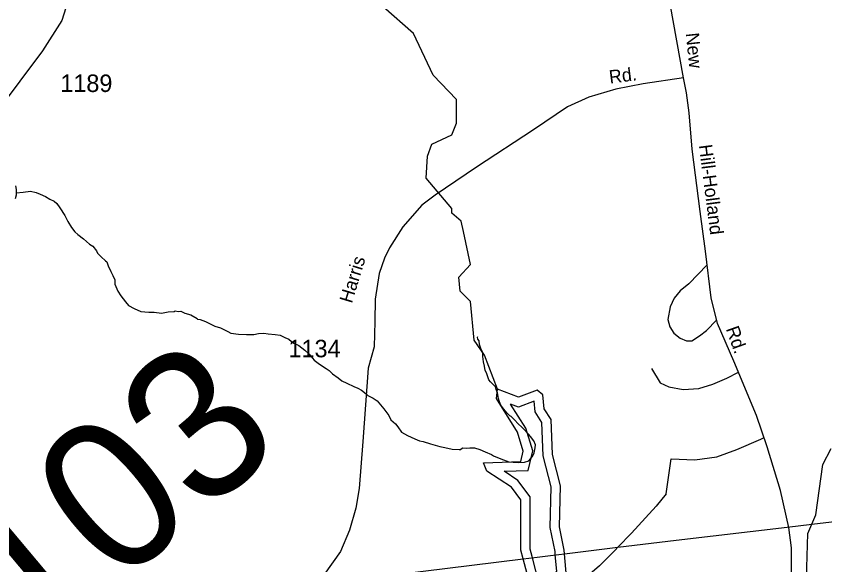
# Model space of a CAD drawing. Extents: x 2001466 to 2224147, y 644118 to 847247.
# Drawn here: x 2017291 to 2023068, y 689805 to 693723 of the extents above; entities that cross this region are included whole.
import ezdxf

# ---------------------------------------------------------------- set-up
doc = ezdxf.new("R2010")
doc.units = 0
for name, color, linetype in [('Exist Hydrographic Buffer Line', 7, 'Continuous'), ('Exist Hydrographic Creek Single Shore', 7, 'Continuous'), ('Exist Hydrographic Lake Shore', 7, 'Continuous'), ('Exist Hydrographic Misc Water Feature', 7, 'Continuous'), ('Exist Road Non-System Type 51', 7, 'Continuous'), ('Exist Road Secondary Structure Standard Bridge Number Label', 7, 'Continuous'), ('Exist Road Secondary Type 41 Attributed', 7, 'Continuous'), ('Exist Road Secondary Type 51 Attributed', 7, 'Continuous'), ('Exist Road Secondary Type 51 Label', 7, 'Continuous'), ('Exist Road Secondary Type 51 Number Label', 7, 'Continuous'), ('Exist Utilities Electrical Transmission Line', 7, 'Continuous')]:
    doc.layers.add(name, color=color, linetype=linetype)

msp = doc.modelspace()

# ---------------------------------------------------------------- linework, layer by layer
at = {"layer": 'Exist Hydrographic Buffer Line'}
for points in [[(2020976, 689864.9), (2020962, 689917.5), (2020962, 690291.6), (2020875, 690408.3), (2020776.6, 690473.1), (2020949.1, 690478), (2020981.2, 690620), (2020931.5, 690780.3), (2020822.8, 690953.6)], [(2021105.5, 690071.6), (2021113.5, 690361.7), (2021056, 690583.9), (2021047.3, 690822.6), (2020999.4, 690897.5), (2020992.4, 690974.2), (2020878.8, 690931.7), (2020822.8, 690953.6)], [(2021142.1, 689878.5), (2021140.3, 689900), (2021105.5, 690071.6)], [(2021065.3, 689650), (2021036, 689655.8), (2021030.6, 689660.8), (2020976, 689864.9)], [(2021065.3, 689650), (2021125.8, 689743.9), (2021152.3, 689757.3), (2021142.1, 689878.5)]]:
    msp.add_lwpolyline(points, dxfattribs=at)
at = {"layer": 'Exist Hydrographic Creek Single Shore'}
for points in [[(2020729.2, 691060.7), (2020637.4, 691302.1), (2020562.3, 691408.6), (2020537.3, 691684.8), (2020462.2, 691758.5), (2020454.2, 691860.4), (2020537.3, 691950.6), (2020487.3, 692184.5), (2020470.2, 692260.3), (2020403.4, 692317.5), (2020403.4, 692350.3), (2020220.3, 692567.3), (2020228.3, 692724.6), (2020261.3, 692809.2), (2020403.4, 692875.2), (2020436.4, 692959.9), (2020436.4, 693127.2), (2020269.3, 693301.2), (2020128.4, 693599.4), (2019911.5, 693790.9)], [(2022976, 690096.3), (2023004.3, 690161.4), (2023054.3, 690521.3), (2023112.3, 690634.9)], [(2022621.2, 689578.6), (2022739.1, 689599.3), (2022766.2, 689594.9), (2022824.1, 689578.9), (2022860.1, 689573.6), (2022890.1, 689578.7), (2022925.3, 689585.3), (2022939.9, 689612.5), (2022938.3, 689785.4), (2022946.2, 690028), (2022976, 690096.3)]]:
    msp.add_lwpolyline(points, dxfattribs=at)
at = {"layer": 'Exist Hydrographic Lake Shore'}
for points in [[(2020912.7, 689847.9), (2020896.3, 689908.9), (2020896.3, 690269.9), (2020829.3, 690359.8), (2020654.4, 690475), (2020629.4, 690534.5), (2020896.3, 690542.2), (2020913.4, 690617.3), (2020871.3, 690752.7), (2020721.2, 690992), (2020729.2, 691060.7)], [(2021171.3, 690077.3), (2021179.3, 690369.1), (2021121.3, 690593.4), (2021112.3, 690842.9), (2021063.3, 690919.5), (2021054.2, 691018.1), (2021012.2, 691051.7), (2020879.3, 691001.9), (2020729.2, 691060.7)], [(2021207.5, 689884), (2021205.4, 689909.3), (2021171.3, 690077.3)], [(2021096.3, 689576.8), (2021171.3, 689693.4), (2021221.4, 689718.6), (2021207.5, 689884)], [(2021096.3, 689576.8), (2021005.2, 689595.1), (2020972.2, 689625.3), (2020912.7, 689847.9)]]:
    msp.add_lwpolyline(points, dxfattribs=at)
at = {"layer": 'Exist Hydrographic Misc Water Feature'}
for points in [[(2017285.6, 692511.8), (2017291.5, 692485.7), (2017291.5, 692465.8), (2017291.5, 692461.8)], [(2017291.5, 692461.8), (2017291.7, 692443.8), (2017283.7, 692417.8)], [(2017291.5, 692461.8), (2017339.7, 692465.8), (2017393.6, 692473.9), (2017433.6, 692463.9), (2017461.5, 692451.9), (2017499.7, 692435.9), (2017531.6, 692415.9), (2017561.6, 692401.9), (2017581.7, 692385.9), (2017603.8, 692354), (2017637.7, 692300), (2017659.8, 692258), (2017685.6, 692214.1), (2017709.8, 692184.1), (2017731.8, 692164.1), (2017771.8, 692134.1), (2017815.8, 692096.1), (2017837.8, 692080.2), (2017863.8, 692048.2), (2017871.8, 692030.2), (2017897.9, 692004.2), (2017929.9, 691976.2), (2017937.9, 691968.2), (2017947.9, 691940.3), (2017967.8, 691900.3), (2017981.9, 691870.3), (2017995.9, 691840.3), (2017995.9, 691810.3), (2018016, 691760.3), (2018037.9, 691726.3), (2018072.2, 691684.4), (2018094.1, 691656.4), (2018134.1, 691636.4), (2018182.1, 691614.4), (2018238, 691608.5), (2018276.2, 691610.5), (2018330.1, 691602.6), (2018376, 691612.6), (2018419.9, 691614.6), (2018427.9, 691618.6), (2018448, 691614.6), (2018467.9, 691616.6), (2018496, 691602.6), (2018538, 691590.6), (2018584.2, 691564.7), (2018586, 691558.7), (2018606.1, 691556.8), (2018644.1, 691542.8), (2018682, 691524.8), (2018710.1, 691508.8), (2018750.1, 691496.8), (2018804, 691470.9), (2018824.1, 691458.9), (2018878, 691452.9), (2018936, 691449), (2018988.1, 691451), (2019022.2, 691457), (2019060.1, 691459), (2019091.9, 691455), (2019140.1, 691451.1), (2019176.2, 691445.1), (2019210, 691429.1), (2019238.1, 691417.2), (2019258, 691399.2), (2019274, 691387.1), (2019310.1, 691371.2), (2019354.1, 691339.2), (2019384.1, 691309.3), (2019420, 691267.3), (2019458.1, 691239.3), (2019506.1, 691207.4), (2019528, 691193.4), (2019550, 691169.4), (2019592.2, 691139.4), (2019616.2, 691119.4), (2019652.1, 691101.5), (2019704.2, 691077.6), (2019732.3, 691065.6), (2019758.1, 691051.6), (2019790.1, 691025.5), (2019804.2, 691013.5), (2019842.2, 690995.6), (2019870.3, 690975.6), (2019918.2, 690919.7), (2019952.3, 690871.7), (2019968.3, 690841.7), (2020000.3, 690811.8), (2020016.3, 690789.7), (2020044.4, 690753.7), (2020086.4, 690729.8), (2020138.3, 690703.8), (2020172.3, 690689.9), (2020198.3, 690685.9), (2020250.2, 690669.9), (2020318.3, 690649.9), (2020352.3, 690641.9), (2020406.3, 690630), (2020456.3, 690628), (2020464.3, 690628)], [(2020464.3, 690628), (2020480.3, 690640.1), (2020508.4, 690638.1), (2020532.4, 690640.1), (2020564.4, 690640.1), (2020604.3, 690628.1), (2020642.3, 690612.2), (2020686.4, 690592.2), (2020700.3, 690584.2), (2020752.2, 690562.3), (2020772.3, 690554.3), (2020810.2, 690540.3), (2020842.2, 690538.3), (2020882.2, 690536.3), (2020922.4, 690538.3), (2020952.3, 690548.4), (2020978.4, 690578.4), (2020990.3, 690604.4), (2020998.3, 690640.4), (2021000.1, 690662.4), (2020988.2, 690690.4), (2020964.2, 690722.3), (2020952.1, 690738.3), (2020934.1, 690758.3), (2020906.2, 690786.3), (2020874.2, 690814.3), (2020852.3, 690838.3), (2020826.2, 690864.2), (2020818.2, 690870.2), (2020798.1, 690888.2), (2020772.1, 690918.2), (2020754, 690944.2), (2020744, 690968.2), (2020736, 690994.1), (2020730, 691034.2), (2020720, 691056.2), (2020714.1, 691076.1), (2020704, 691088.1), (2020680, 691112.1), (2020667.9, 691126), (2020660.1, 691148.1), (2020649.9, 691176.1), (2020641.9, 691192.1), (2020635.9, 691224.1), (2020630, 691254.1), (2020624, 691292), (2020624, 691322.1), (2020609.9, 691350), (2020601.9, 691378.1), (2020597.8, 691404), (2020589.8, 691416), (2020587.7, 691432), (2020589.8, 691436)]]:
    msp.add_lwpolyline(points, dxfattribs=at)
at = {"layer": 'Exist Road Non-System Type 51'}
for points in [[(2022227.3, 691947.3), (2022095.9, 691812.8), (2022034.3, 691760.9), (2021992.2, 691709), (2021963, 691647.4), (2021946.8, 691556.7), (2021959.8, 691504.8), (2021989, 691459.4), (2022034.3, 691423.7), (2022079.7, 691404.3), (2022118.6, 691404.3), (2022173.6, 691439.9), (2022222.2, 691478.8), (2022294.6, 691551.2)], [(2021830.2, 691206.2), (2021891.8, 691105.7), (2021953.3, 691076.5), (2022057, 691057), (2022167.2, 691063.5), (2022267.6, 691095.9), (2022368.1, 691138.1), (2022450.6, 691180.6)], [(2021934, 690312.8), (2021969.5, 690561), (2022138, 690554.5), (2022296.8, 690577.2), (2022439.3, 690629.1), (2022611.1, 690703.6), (2022633.4, 690713.8)], [(2021934, 690312.8), (2021862.2, 690224.6), (2021786.4, 690140.4), (2021686.6, 690030.2), (2021589.2, 689930.7)], [(2021589.2, 689930.7), (2021568.9, 689910), (2021459.2, 689797.6), (2021373.5, 689725.3), (2021249.7, 689635), (2021171.8, 689582.8), (2021126, 689550.7), (2021110.4, 689538.1)]]:
    msp.add_lwpolyline(points, dxfattribs=at)
at = {"layer": 'Exist Road Secondary Type 41 Attributed'}
msp.add_lwpolyline([(2016633.2, 694894.4), (2016650.9, 694896.8), (2016662, 694896.2), (2016675.8, 694893.1), (2016691.6, 694884.2), (2016744.8, 694808.7), (2016835.6, 694690.4), (2016932.7, 694534), (2016977.1, 694441.1), (2017023.5, 694381.9), (2017135.4, 694333.3), (2017454.2, 694231.9), (2017515.4, 694193.9), (2017568.2, 694126.3), (2017596.7, 694065), (2017643.2, 693891.8), (2017645.3, 693781.9), (2017617.8, 693693.2), (2017478.5, 693475.6), (2017152.3, 693042.5)], dxfattribs=at)
at = {"layer": 'Exist Road Secondary Type 51 Attributed'}
for points in [[(2022059.3, 693283.3), (2021962.2, 693811.5), (2021895.7, 694075.6), (2021815.5, 694297.4), (2021661.4, 694652.3), (2021483, 695153), (2021352.1, 695600.9), (2021310.9, 695791.1), (2021298.3, 696063.6), (2021291.9, 696251.6), (2021277.1, 696365.7), (2021236, 696507.3), (2021174.7, 696644.6)], [(2022059.3, 693283.3), (2021769.1, 693240), (2021574.8, 693202), (2021382.7, 693144.9), (2021228.6, 693075.2), (2020985.8, 692912.5), (2020579.9, 692645.3), (2020283.3, 692445.6), (2020188.8, 692372.7), (2020053.7, 692218.5), (2019957.6, 692069.5), (2019922.8, 691995.6), (2019884.8, 691885.7), (2019855.2, 691701.9), (2019853.1, 691543.5), (2019847.8, 691361.8), (2019805.6, 691209.7), (2019767.6, 690685.7), (2019740.7, 690350.9), (2019717.5, 690210.4), (2019671, 690051.9), (2019607.7, 689899.8), (2019491.6, 689737.1)], [(2022824.1, 689578.9), (2022829.3, 689734.4), (2022830, 689927.4), (2022810.9, 690071), (2022751.8, 690337.2), (2022655.8, 690647.7), (2022579.8, 690871.7), (2022417.2, 691260.4), (2022300, 691528.7), (2022255.7, 691712.5), (2022215.6, 692044.2), (2022176.5, 692329.4), (2022119.5, 692773.1), (2022098.4, 693032.9), (2022080.5, 693175.5), (2022059.3, 693283.3)]]:
    msp.add_lwpolyline(points, dxfattribs=at)
at = {"layer": 'Exist Utilities Electrical Transmission Line'}
for p, q in [((2022798.2, 690075.3), (2022976, 690096.3)), ((2021167.6, 689879.1), (2021207.5, 689884)), ((2021207.5, 689884), (2021589.2, 689930.7)), ((2019386.7, 689661.3), (2020912.7, 689847.9)), ((2020912.7, 689847.9), (2020952.8, 689852.8)), ((2020952.8, 689852.8), (2021032.9, 689862.6)), ((2021032.9, 689862.6), (2021088.1, 689869.4)), ((2021088.1, 689869.4), (2021167.6, 689879.1))]:
    msp.add_line(p, q, dxfattribs=at)
for points in [[(2022976, 690096.3), (2024628.5, 690291.7), (2026965.9, 691293.9), (2027228.9, 691403)], [(2021589.2, 689930.7), (2022004.9, 689981.5), (2022798.2, 690075.3)]]:
    msp.add_lwpolyline(points, dxfattribs=at)

# ---------------------------------------------------------------- texts
at = {"layer": 'Exist Road Secondary Structure Standard Bridge Number Label'}
msp.add_text('103', height=1066.27, rotation=40, dxfattribs=at).set_placement((2017398.4, 689131.5))
at = {"layer": 'Exist Road Secondary Type 51 Label'}
for s, rotation, p in [('New', 275.96946, (2022074, 693600.4)), ('Rd.', 7.22008, (2021532.5, 693241)), ('Hill-Holland', 277.27618, (2022167.9, 692801.4)), ('Harris', 73.05999, (2019688.8, 691667.9)), ('Rd.', 289.55232, (2022359.8, 691490.6))]:
    msp.add_text(s, height=95, rotation=rotation, dxfattribs=at).set_placement(p)
at = {"layer": 'Exist Road Secondary Type 51 Number Label'}
for s, p in [('1189', (2017606.3, 693181.7)), ('1134', (2019236.5, 691287.3))]:
    msp.add_text(s, height=125, dxfattribs=at).set_placement(p)

doc.saveas('drawing.dxf')
